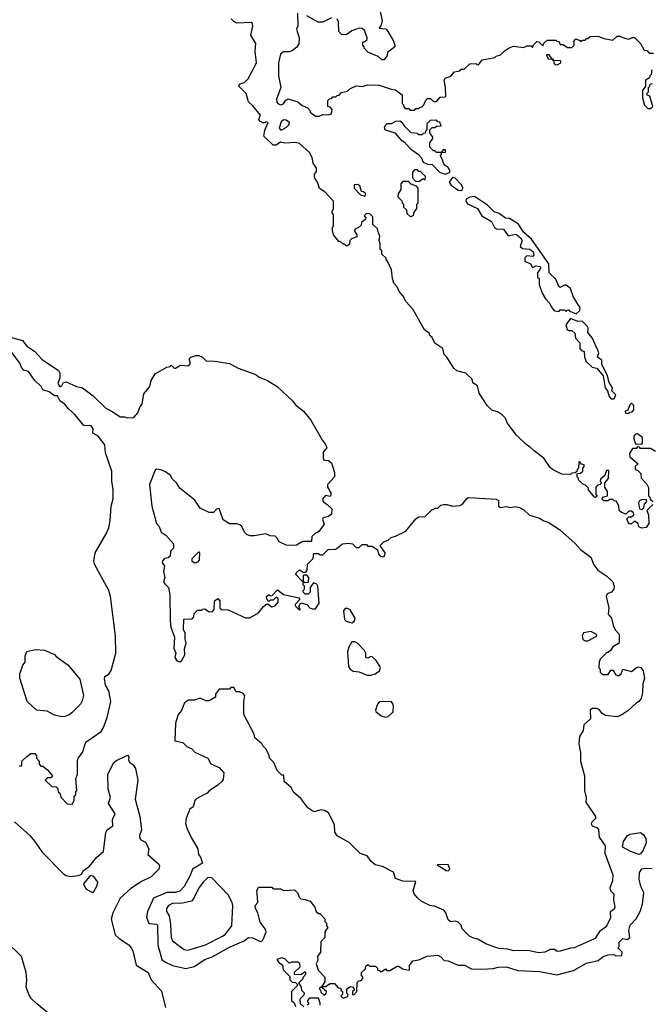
# Model space of a CAD drawing. Extents: x 1861455 to 2058065, y 200073 to 437907.
# Tile 471 of 574: x 1956805 to 1961140, y 371338 to 378090. Entities that reach past the tile are written whole.
import ezdxf

# ---------------------------------------------------------------- set-up
doc = ezdxf.new("R2010")
doc.units = 0

msp = doc.modelspace()

# ---------------------------------------------------------------- linework, layer by layer
at = {"layer": '0CON05XD'}
for points in [[(1959266.2, 378205), (1959293.3, 378085), (1959287, 378053), (1959273, 378033), (1959317, 378027), (1959325, 378020), (1959368.3, 377948.3), (1959380, 377915), (1959380, 377905), (1959330, 377865), (1959327.5, 377845), (1959306.1, 377813.9), (1959290, 377815), (1959265, 377837.5), (1959195, 377867.5), (1959170, 377895), (1959170, 377905), (1959160, 377915), (1959160, 377935), (1959175, 377940), (1959190, 377955), (1959190, 377965), (1959172.5, 378015), (1959155, 378030), (1959135, 378032.5), (1959085, 378012.5), (1959045, 377986.7), (1959015, 377987.5), (1958995, 378010), (1958993.3, 378075), (1958985, 378096.7)], [(1958712.5, 378135), (1958713.3, 378045), (1958706.2, 378025), (1958722.5, 377965), (1958722, 377925), (1958708.3, 377901.7), (1958675, 377876.2), (1958655, 377868.8), (1958615, 377869.2), (1958595.8, 377854.2), (1958582.5, 377795), (1958582.5, 377705), (1958591.7, 377658.3)], [(1959268.3, 376628.3), (1959260, 376655), (1959230, 376685), (1959228.3, 376738.3), (1959208.3, 376758.3), (1959185, 376760), (1959170, 376745), (1959180, 376735), (1959178.3, 376721.7), (1959151.7, 376698.3), (1959148.3, 376681.7), (1959128.3, 376661.7), (1959111.7, 376658.3), (1959100, 376645), (1959120, 376615), (1959118.3, 376601.7), (1959081.7, 376588.3), (1959070, 376575), (1959068.3, 376551.7), (1959055, 376540), (1959045, 376540), (1959035, 376550), (1959025, 376550), (1959005, 376570), (1958995, 376570), (1958960, 376615), (1958952.5, 376645), (1958952.5, 376667.5), (1958960, 376675), (1958960, 376755), (1958950, 376765), (1958950, 376775), (1958960, 376795), (1958960, 376845), (1958899.3, 376909.3), (1958863, 376933), (1958851.7, 376971.7), (1958828.3, 377008.3), (1958828.3, 377031.7), (1958841.7, 377048.3), (1958841.7, 377071.7), (1958820, 377105), (1958812.5, 377145), (1958795, 377180), (1958725, 377240), (1958695, 377247.5), (1958625, 377242.5), (1958595, 377250), (1958565, 377230), (1958545, 377230), (1958481.7, 377291.7), (1958488.3, 377331.7), (1958510, 377385), (1958495, 377390), (1958487.5, 377382.5), (1958475, 377382.5), (1958453.6, 377393.6), (1958447.5, 377405), (1958457.5, 377435), (1958405, 377500), (1958375, 377527.5), (1958358.8, 377585), (1958310, 377635), (1958315, 377647.5), (1958345, 377660), (1958373.3, 377685), (1958430, 377795), (1958422.5, 377875), (1958426.6, 377926.6), (1958392, 377985), (1958406.4, 378046.4), (1958403.6, 378063.6), (1958395, 378070), (1958295, 378066.7), (1958275, 378076.7), (1958257.5, 378095)], [(1958945, 378103.3), (1958886.4, 378073.6), (1958853.6, 378073.6), (1958775, 378117.5)], [(1958591.7, 377658.3), (1958597.5, 377625), (1958568.8, 377545), (1958570, 377525), (1958577.5, 377515), (1958595, 377506.7), (1958615, 377513.3), (1958631.2, 377538.8), (1958645, 377547.5), (1958715, 377527.5), (1958745, 377502.5), (1958780, 377485), (1958800, 377465), (1958800, 377455), (1958835, 377427.5), (1958861.7, 377428.3), (1958885, 377440), (1958925, 377437.5), (1958946.4, 377443.6), (1958950, 377475), (1958935, 377490), (1958920, 377495), (1958920, 377535), (1958931.7, 377548.3), (1958945, 377550), (1958955, 377560), (1958975, 377560), (1958985, 377570), (1958998.3, 377571.7), (1959015, 377590), (1959055, 377600), (1959070, 377615), (1959113.6, 377636.4), (1959155, 377632.5), (1959195, 377642.5), (1959271.7, 377641.7), (1959355, 377613.3), (1959385, 377610), (1959430, 377575), (1959430, 377515), (1959440, 377505), (1959441.7, 377491.7), (1959451.7, 377481.7), (1959475, 377480), (1959485, 377470), (1959515, 377470), (1959525, 377480), (1959545, 377480), (1959551.7, 377488.3), (1959568.3, 377491.7), (1959580, 377505), (1959591.7, 377538.3), (1959605, 377550), (1959625, 377550), (1959645, 377530), (1959665, 377530), (1959691.7, 377558.3), (1959725, 377560), (1959730, 377565), (1959727.5, 377625), (1959717.5, 377675), (1959725, 377690), (1959765, 377702.5), (1959788.3, 377731.7), (1959825, 377740), (1959835, 377750), (1959855, 377750), (1959895, 377787.5), (1959935, 377790), (1959941.7, 377781.7), (1959955, 377780), (1959980, 377815), (1960065, 377830), (1960075, 377840), (1960105, 377850), (1960130, 377875), (1960163.9, 377896.1), (1960195, 377907.5), (1960265, 377900), (1960285, 377910), (1960315, 377910), (1960325, 377900), (1960331.7, 377918.3), (1960355, 377940), (1960368.3, 377938.3), (1960395, 377910), (1960401.7, 377928.3), (1960425, 377950), (1960485, 377950), (1960491.7, 377941.7), (1960508.3, 377938.3), (1960515, 377920), (1960535, 377920), (1960565, 377900), (1960595, 377900), (1960610, 377915), (1960610, 377945), (1960621.7, 377958.3), (1960648.3, 377948.3), (1960655, 377940), (1960665, 377950), (1960685, 377950), (1960695, 377960), (1960705, 377960), (1960720, 377975), (1960775, 377976.7), (1960815, 377960), (1960875, 377950), (1960905, 377977.5), (1960925, 377977.5), (1960955, 377962.5), (1960985, 377957.5), (1961008.3, 377968.3), (1961025, 377967.5), (1961066.4, 377926.4), (1961091.7, 377881.7), (1961108.3, 377878.3), (1961125, 377860), (1961155, 377860)], [(1960495, 377780), (1960520, 377795), (1960518.3, 377808.3), (1960470, 377810), (1960468.3, 377818.3), (1960460, 377820), (1960438.3, 377848.3), (1960421.7, 377848.3), (1960431.7, 377821.7), (1960460, 377820), (1960461.7, 377811.7), (1960470, 377810), (1960471.7, 377791.7), (1960481.7, 377781.7), (1960495, 377780)], [(1961143, 377747), (1961140, 377715), (1961130, 377705), (1961128.3, 377691.7), (1961100, 377675), (1961100, 377635), (1961080, 377605), (1961080, 377555), (1961093, 377503), (1961115, 377480), (1961135, 377480), (1961150, 377495), (1961130, 377565), (1961111.7, 377571.7), (1961110, 377585), (1961120, 377595), (1961120, 377625), (1961130, 377635), (1961131.7, 377648.3), (1961148.3, 377651.7)], [(1958605, 377334.2), (1958637.3, 377352.7), (1958651.7, 377368.3), (1958656.7, 377385), (1958635, 377402), (1958615, 377403.8), (1958600.6, 377389.4), (1958586, 377345), (1958594.3, 377334.3), (1958605, 377334.2)], [(1959725, 377031.2), (1959735, 377033.3), (1959756.4, 377043.6), (1959757, 377057), (1959746.4, 377076.4), (1959717.5, 377095), (1959700, 377145), (1959690, 377155), (1959700, 377165), (1959700, 377180), (1959728.3, 377181.7), (1959728.3, 377198.3), (1959711.7, 377198.3), (1959700, 377180), (1959665, 377180), (1959655, 377190), (1959645, 377190), (1959620, 377215), (1959620, 377245), (1959640, 377275), (1959640, 377285), (1959620, 377315), (1959620, 377335), (1959635, 377350), (1959655, 377350), (1959665, 377360), (1959698.3, 377361.7), (1959688.3, 377388.3), (1959675, 377390), (1959665, 377400), (1959621.7, 377398.3), (1959600, 377375), (1959600, 377335), (1959590, 377325), (1959588.3, 377311.7), (1959575, 377310), (1959565, 377300), (1959545, 377300), (1959535, 377310), (1959493, 377313), (1959450, 377355), (1959433, 377383), (1959413.3, 377393.3), (1959385, 377391.2), (1959355, 377376.7), (1959325, 377376.2), (1959313.3, 377365), (1959306.7, 377345), (1959312.5, 377335), (1959380, 377315), (1959420, 377265), (1959445, 377252.5), (1959487.5, 377205), (1959542.5, 377165), (1959560, 377145), (1959575, 377112.5), (1959605, 377100), (1959635, 377096.7), (1959687.5, 377045), (1959725, 377031.2)], [(1959545, 376980), (1959575, 377000), (1959588.3, 376991.7), (1959590, 377015), (1959555, 377050), (1959545, 377050), (1959535, 377060), (1959515, 377060), (1959500, 377045), (1959500, 377005), (1959521.7, 376981.7), (1959545, 376980)], [(1959495, 376740), (1959510, 376755), (1959510, 376765), (1959530, 376795), (1959530, 376825), (1959540, 376835), (1959540, 376935), (1959528.3, 376948.3), (1959491.7, 376961.7), (1959475, 376980), (1959435, 376980), (1959420, 376965), (1959420, 376925), (1959402.5, 376895), (1959400, 376875), (1959428.3, 376848.3), (1959430, 376835), (1959440, 376825), (1959440, 376805), (1959460, 376785), (1959461.7, 376761.7), (1959481.7, 376741.7), (1959495, 376740)], [(1959835, 376918), (1959845, 376923.8), (1959847.5, 376937.5), (1959838.1, 376958.1), (1959795, 377003.3), (1959775, 377007.5), (1959753.3, 376975), (1959766.7, 376955), (1959815, 376922), (1959835, 376918)], [(1959175, 376880), (1959180, 376895), (1959165, 376910), (1959151.7, 376911.7), (1959140, 376950), (1959125, 376960), (1959101.7, 376958.3), (1959100, 376935), (1959145, 376890), (1959175, 376880)], [(1960625, 376072.5), (1960648.8, 376095), (1960651.2, 376115), (1960606.1, 376186.1), (1960586.1, 376246.1), (1960555, 376270), (1960545, 376270), (1960515, 376252.5), (1960505, 376260), (1960485, 376310), (1960440, 376355), (1960436.7, 376415), (1960316.7, 376585), (1960263.6, 376633.6), (1960228.8, 376688.8), (1960167, 376727), (1960138.3, 376728.3), (1960095, 376760), (1960061.7, 376771.7), (1960015, 376817.5), (1959927.7, 376877.7), (1959895, 376874), (1959870.5, 376859.5), (1959866.7, 376845), (1959878.3, 376828.3), (1959947.5, 376795), (1959977.5, 376745), (1960042.5, 376705), (1960063.3, 376665), (1960077.5, 376655), (1960125, 376652.5), (1960158.3, 376608.3), (1960205, 376620), (1960215, 376617.5), (1960245, 376592.5), (1960253.3, 376575), (1960240, 376535), (1960255, 376520), (1960307, 376517), (1960328.3, 376498.3), (1960333.3, 376475), (1960327.5, 376465), (1960285, 376470), (1960273, 376457), (1960272.5, 376435), (1960310, 376415), (1960325, 376390), (1960348.3, 376401.7), (1960378.3, 376398.3), (1960380, 376385), (1960360, 376355), (1960360, 376325), (1960370, 376315), (1960370, 376275), (1960390, 376215), (1960413.8, 376175), (1960443, 376143), (1960451.7, 376121.7), (1960475, 376092.5), (1960505, 376090), (1960515, 376100), (1960545, 376100), (1960555, 376090), (1960561.7, 376098.3), (1960575, 376100), (1960581.7, 376091.7), (1960625, 376072.5)], [(1961150, 374765), (1961110, 374725), (1961120, 374695), (1961122.5, 374635), (1961105, 374607.5), (1961075, 374602.5), (1961055, 374612.5), (1961050, 374635), (1961025, 374650), (1961005, 374632.5), (1960985, 374632.5), (1960973, 374667), (1960985, 374680), (1961005, 374680), (1961020, 374695), (1961018.3, 374708.3), (1961005, 374720), (1960985, 374720), (1960965, 374700), (1960935, 374710), (1960920, 374725), (1960917, 374757), (1960898.3, 374788.3), (1960885, 374790), (1960875, 374800), (1960855, 374800), (1960845, 374790), (1960815, 374790), (1960800, 374805), (1960811.7, 374818.3), (1960840, 374825), (1960840, 374855), (1960820, 374885), (1960820, 374915), (1960847, 374943), (1960848.3, 374998.3), (1960831.7, 374998.3), (1960820, 374965), (1960791.7, 374938.3), (1960790, 374925), (1960798.3, 374911.7), (1960788.3, 374901.7), (1960771.7, 374898.3), (1960760, 374885), (1960760, 374835), (1960768.3, 374821.7), (1960757.5, 374812.5), (1960750, 374815), (1960710, 374865), (1960708.3, 374878.3), (1960688.3, 374898.3), (1960670, 374905), (1960640, 374935), (1960640, 374945), (1960630, 374955), (1960631.7, 374978.3), (1960655, 374980), (1960670, 374995), (1960670, 375015), (1960680, 375025), (1960678.3, 375038.3), (1960661.7, 375041.7), (1960648.3, 375058.3), (1960641.7, 375058.3), (1960640, 375015), (1960630, 375005), (1960628.3, 374991.7), (1960618.3, 374981.7), (1960595, 374980), (1960585, 374970), (1960525, 374973.3), (1960462.5, 375005), (1960445, 375020), (1960403, 375083), (1960335, 375132.5), (1960309.3, 375159.3), (1960283.6, 375173.6), (1960215, 375240), (1960150, 375325), (1960138.3, 375358.3), (1960118.3, 375378.3), (1960085, 375400), (1960045, 375412.5), (1960012.5, 375445), (1959958.3, 375528.3), (1959948.3, 375578.3), (1959915, 375600), (1959910, 375625), (1959867, 375667), (1959805, 375682.5), (1959785, 375700), (1959737.5, 375775), (1959717.5, 375795), (1959710, 375835), (1959655, 375872.5), (1959635, 375910), (1959620, 375925), (1959618.3, 375938.3), (1959583.6, 375963.6), (1959502.5, 376105), (1959456.7, 376155), (1959437.5, 376195), (1959410, 376225), (1959397, 376257), (1959373, 376283), (1959363.3, 376315), (1959357.5, 376375), (1959330, 376435), (1959320, 376445), (1959320, 376455), (1959291.7, 376481.7), (1959290, 376505), (1959280, 376515), (1959280, 376555), (1959272.5, 376575), (1959277.5, 376605), (1959268.3, 376628.3)], [(1960885, 375490), (1960896.4, 375516.4), (1960870, 375545), (1960872.5, 375565), (1960851.2, 375601.2), (1960838, 375655), (1960800, 375725), (1960801.2, 375755), (1960770, 375775), (1960780, 375805), (1960773.9, 375823.9), (1960735, 375907.5), (1960703.8, 375943.8), (1960706.2, 375975), (1960699.2, 375989.2), (1960665, 376023.3), (1960635, 376020), (1960585, 376040), (1960553, 375997), (1960562.5, 375965), (1960575, 375957.5), (1960595, 375957.5), (1960615, 375940), (1960620, 375905), (1960650, 375875), (1960650, 375835), (1960661.7, 375821.7), (1960680, 375815), (1960682.5, 375775), (1960693.8, 375745), (1960735, 375707.5), (1960765, 375700), (1960808.8, 375648.8), (1960822.5, 375565), (1960840, 375545), (1960850, 375505), (1960865, 375490), (1960885, 375490)], [(1956743, 375913), (1956825, 375890), (1956855, 375850), (1956907.7, 375817.7), (1956960.7, 375760.7), (1957072.5, 375685), (1957080, 375665), (1957080, 375635), (1957067.5, 375595), (1957081.7, 375571.7), (1957095, 375580), (1957107, 375603), (1957125, 375606.7), (1957195, 375574), (1957237.5, 375565), (1957309.5, 375509.5), (1957396.7, 375425), (1957445, 375400), (1957495, 375367.5), (1957525, 375367.5), (1957545, 375360), (1957588.3, 375361.7), (1957617, 375393), (1957633, 375437), (1957647, 375453), (1957657.5, 375525), (1957697.5, 375575), (1957707.5, 375615), (1957735, 375662.5), (1957815, 375707.5), (1957838.3, 375711.7), (1957845, 375720), (1957865, 375700), (1957875, 375700), (1957908.3, 375721.7), (1957965, 375716.7), (1957976.7, 375733.3), (1957967.5, 375765), (1957980, 375775), (1958015, 375786.2), (1958035, 375786.2), (1958060, 375775), (1958085, 375750), (1958145, 375747.5), (1958245, 375732.5), (1958305, 375700), (1958425, 375657.5), (1958449.3, 375639.3), (1958505, 375616.2), (1958572.5, 375575), (1958680, 375475), (1958698.8, 375448.8), (1958753.3, 375405), (1958804, 375344), (1958883.8, 375203.8), (1958905, 375177.5), (1958912.5, 375155), (1958887.5, 375125), (1958888.3, 375078.3), (1958895, 375070), (1958925, 375067.5), (1958945, 375050), (1958966.2, 374985), (1958966.7, 374955), (1958918.3, 374901.7), (1958917.5, 374885), (1958940, 374845), (1958941.7, 374828.3), (1958935, 374820), (1958905, 374827.5), (1958883, 374803), (1958887.5, 374785), (1958916.4, 374766.4), (1958947.5, 374735), (1958945, 374700), (1958925, 374682.5), (1958887.5, 374675), (1958883.9, 374663.9), (1958895, 374630), (1958859.3, 374580.7), (1958830, 374565), (1958810, 374545), (1958808.3, 374511.7), (1958748.3, 374511.7), (1958705, 374487.5), (1958655, 374483.3), (1958635, 374487.5), (1958585, 374510), (1958573.3, 374535), (1958558.3, 374548.3), (1958525, 374550), (1958495, 374563.3), (1958415, 374550), (1958385, 374551.2), (1958365, 374560), (1958347.5, 374575), (1958330, 374615), (1958315.7, 374625.7), (1958295, 374632), (1958245, 374633.3), (1958200.7, 374660.7), (1958175, 374737.5), (1958155, 374732.5), (1958135, 374710), (1958105, 374710), (1958045, 374740), (1958007.5, 374795), (1957905, 374877.5), (1957882.5, 374915), (1957855, 374940), (1957840, 374965), (1957805, 374990), (1957775, 375002.5), (1957745, 375007.5), (1957735, 375000), (1957697, 374903), (1957713, 374753), (1957743.9, 374633.9), (1957762.5, 374615), (1957777.5, 374575), (1957807.5, 374555), (1957860, 374495), (1957860, 374465), (1957840, 374445), (1957838.3, 374411.7), (1957825, 374400), (1957800, 374395), (1957785, 374380), (1957782.5, 374365), (1957800, 374345), (1957792.5, 374305), (1957802.5, 374265), (1957793.3, 374235), (1957800.5, 374220.5), (1957827, 374197), (1957836.7, 374145), (1957837.5, 373965), (1957843.3, 373925), (1957867.5, 373855), (1957863, 373777), (1957877.5, 373745), (1957870, 373715), (1957885, 373692.5), (1957905, 373687.5), (1957916.4, 373693.6), (1957938.8, 373735), (1957936.7, 373775), (1957947.5, 373815), (1957940, 373845), (1957940, 373885), (1957930, 373905), (1957931.7, 373978.3), (1957988.3, 373981.7), (1958000, 373995), (1958001.7, 374018.3), (1958025, 374040), (1958055, 374040), (1958061.7, 374048.3), (1958075, 374050), (1958105, 374030), (1958128.3, 374031.7), (1958140, 374045), (1958142.5, 374105), (1958165, 374120), (1958180, 374105), (1958180, 374055), (1958190, 374045), (1958235, 374042.5), (1958355, 373987.5), (1958385, 373987.5), (1958445, 374023.3), (1958477.5, 374065), (1958498.3, 374081.7), (1958511.7, 374081.7), (1958535, 374063.8), (1958559.3, 374070.7), (1958580, 374095), (1958578.3, 374118.3), (1958565, 374130), (1958545, 374110), (1958525, 374110), (1958515, 374100), (1958503, 374113), (1958500, 374135), (1958515, 374147.5), (1958525, 374140), (1958538.3, 374141.7), (1958575, 374180), (1958615, 374147.5), (1958720, 374125), (1958727, 374113), (1958695, 374080), (1958695, 374070), (1958725, 374040), (1958730, 374045), (1958720, 374065), (1958735, 374090), (1958775, 374080), (1958800, 374055), (1958815, 374050), (1958835, 374050), (1958861.7, 374088.3), (1958852.5, 374205), (1958845, 374220), (1958821.7, 374228.3), (1958800, 374195), (1958800, 374165), (1958785, 374150), (1958765, 374150), (1958750, 374165), (1958750, 374175), (1958760, 374185), (1958760, 374205), (1958750, 374215), (1958750, 374240), (1958765, 374230), (1958788.3, 374231.7), (1958790, 374265), (1958775, 374280), (1958755, 374280), (1958750, 374275), (1958750, 374240), (1958745, 374240), (1958700, 374285), (1958705, 374300), (1958725, 374317.5), (1958755, 374300), (1958768.3, 374301.7), (1958777.5, 374315), (1958780, 374355), (1958820, 374395), (1958825, 374430), (1958855, 374430), (1958865, 374420), (1958885, 374420), (1958923, 374457), (1958975, 374460), (1959020, 374495), (1959065, 374500), (1959090, 374495), (1959115, 374470), (1959135, 374470), (1959155, 374490), (1959185, 374490), (1959195, 374480), (1959225, 374480), (1959260, 374455), (1959268.8, 374425), (1959280.3, 374410.3), (1959304, 374406), (1959312.3, 374417.7), (1959313.8, 374435), (1959280, 374485), (1959305, 374510), (1959335, 374520), (1959355, 374540), (1959385, 374547.5), (1959455, 374582.5), (1959525, 374667.5), (1959545, 374680), (1959587, 374683), (1959635, 374730), (1959645, 374730), (1959655, 374740), (1959675, 374740), (1959695, 374760), (1959713.6, 374766.4), (1959736.1, 374766.1), (1959775, 374753.3), (1959825, 374757.5), (1959845, 374767.5), (1959873.6, 374806.4), (1959885, 374812.5), (1960075, 374802), (1960092, 374792), (1960091.2, 374755), (1960105, 374745.8), (1960145, 374752), (1960175, 374743.8), (1960205, 374752), (1960235, 374743.8), (1960265, 374728.8), (1960303.2, 374693.2), (1960372.3, 374672.3), (1960402.3, 374652.3), (1960432.5, 374645), (1960510, 374595), (1960618.3, 374498.3), (1960655, 374456.7), (1960725, 374403.3), (1960745, 374352.5), (1960773.3, 374315), (1960835, 374273.8), (1960876.7, 374235), (1960886.1, 374206.1), (1960883.3, 374185), (1960867.5, 374165), (1960836.7, 374153.3), (1960831.2, 374135), (1960847.7, 374057.7), (1960844.2, 374014.2), (1960866.7, 373985), (1960877.5, 373935), (1960892.5, 373905), (1960920, 373875), (1960920, 373815), (1960875, 373790), (1960860, 373765), (1960845, 373750), (1960835, 373750), (1960790, 373705), (1960782.5, 373685), (1960780, 373645), (1960790, 373635), (1960790, 373615), (1960805, 373600), (1960845, 373600), (1960861.7, 373628.3), (1960875, 373630), (1960896.1, 373596.1), (1960915, 373590), (1960934, 373605), (1960945, 373636.7), (1961005, 373620), (1961045, 373651.2), (1961067.7, 373647.7), (1961083.9, 373623.9), (1961093.3, 373575), (1961081.2, 373535), (1961078.8, 373475), (1961070, 373435), (1961055, 373413.3), (1961036, 373404)], [(1956802.5, 372975), (1956815, 372970), (1956820, 372975), (1956820, 373005), (1956853.6, 373036.4), (1956883, 373057), (1956908.3, 373058.3), (1956920, 373045), (1956920, 373025), (1956940, 373005), (1956940, 372985), (1956951.7, 372971.7), (1956965, 372970), (1956996.4, 372946.4), (1957030, 372905), (1957018.3, 372891.7), (1956995, 372890), (1956980, 372875), (1957025, 372832.5), (1957055, 372830), (1957068.3, 372818.3), (1957070, 372795), (1957080, 372785), (1957090, 372755), (1957131.7, 372711.7), (1957165, 372710), (1957180, 372735), (1957180, 372765), (1957190, 372775), (1957190, 372795), (1957197.5, 372805), (1957190, 372885), (1957203, 372917), (1957202.5, 373005), (1957207.5, 373025), (1957236.2, 373065), (1957260, 373135), (1957365, 373207.5), (1957381.2, 373235), (1957406, 373305), (1957431.4, 373415), (1957416.4, 373486.4), (1957393.6, 373526.4), (1957387, 373573), (1957390, 373585), (1957417.7, 373602.3), (1957433.9, 373626.1), (1957466, 373745), (1957463.8, 373865), (1957428.8, 374135), (1957416.2, 374175), (1957318, 374355), (1957314, 374375), (1957323.8, 374435), (1957400, 374565), (1957416.7, 374605), (1957427.5, 374655), (1957434, 374755), (1957446.2, 374805), (1957446.2, 374865), (1957436.7, 374925), (1957437.5, 374995), (1957395, 375120), (1957390, 375175), (1957343, 375233), (1957307.5, 375255), (1957310, 375285), (1957295, 375303.8), (1957245, 375307.5), (1957183, 375383), (1957140.5, 375420.5), (1957115, 375452.5), (1957083.6, 375473.6), (1957065, 375510), (1957045, 375510), (1957008.3, 375538.3), (1956965, 375552.5), (1956952.5, 375575), (1956907.7, 375617.7), (1956865, 375676.7), (1956835, 375687.5), (1956817.5, 375705), (1956807.5, 375735), (1956746.2, 375815)], [(1960985, 375390), (1960991.7, 375398.3), (1961008.3, 375401.7), (1961020, 375415), (1961020, 375445), (1961005, 375460), (1960991.7, 375448.3), (1960978.3, 375411.7), (1960960, 375405), (1960961.7, 375391.7), (1960985, 375390)], [(1961075, 375180), (1961080, 375185), (1961080, 375225), (1961045, 375250), (1961031.7, 375248.3), (1961020, 375235), (1961020, 375215), (1961031.7, 375181.7), (1961075, 375180)], [(1961168.3, 375128.3), (1961135, 375150), (1961065, 375150), (1961058.3, 375158.3), (1961045, 375160), (1961035, 375150), (1961011.7, 375148.3), (1960990, 375115), (1960991.7, 375091.7), (1961050, 375045), (1961030, 375025), (1961030, 375005), (1961048.3, 374998.3), (1961068.3, 374978.3), (1961070, 374945), (1961110, 374905), (1961121.7, 374881.7), (1961120, 374825), (1961130, 374815), (1961131.7, 374801.7), (1961150, 374785)], [(1961075, 374730), (1961088.3, 374741.7), (1961093, 374767), (1961110, 374785), (1961105, 374800), (1961073, 374797), (1961060, 374790), (1961053, 374777), (1961060, 374735), (1961075, 374730)], [(1958005, 374362.5), (1957990, 374375), (1957990, 374395), (1958035, 374440), (1958040, 374435), (1958037, 374383), (1958025, 374370), (1958005, 374362.5)], [(1959085, 373953.3), (1959102.5, 373965), (1959107.5, 373985), (1959073, 374043), (1959055, 374052.5), (1959038.3, 374051.7), (1959026.7, 374035), (1959035, 373977.5), (1959046.1, 373966.1), (1959085, 373953.3)], [(1960685, 373829.4), (1960705, 373830), (1960760.3, 373859.7), (1960766, 373865), (1960762, 373875), (1960725, 373893.8), (1960673.8, 373886.2), (1960666.2, 373865), (1960670.2, 373840.2), (1960685, 373829.4)], [(1959215, 373594), (1959245.5, 373604.5), (1959275.4, 373624.6), (1959280.5, 373645), (1959276.3, 373656.3), (1959252, 373695), (1959225, 373720), (1959215, 373722.5), (1959195, 373712.5), (1959180, 373715), (1959180, 373745), (1959172.5, 373765), (1959125, 373812.5), (1959105, 373822.5), (1959085, 373822.5), (1959064.2, 373785.8), (1959056.1, 373753.9), (1959062.5, 373655), (1959072.5, 373635), (1959095, 373622.5), (1959135, 373617.5), (1959190, 373595), (1959215, 373594)], [(1957095, 373310), (1957045, 373320), (1956995, 373347.5), (1956920, 373355), (1956857.5, 373415), (1956807.5, 373575), (1956807.5, 373605), (1956826.4, 373663.6), (1956842.5, 373685), (1956842.3, 373727.7), (1956855, 373756.7), (1956915, 373770), (1956975, 373766.7), (1957045, 373737.5), (1957055, 373722.5), (1957136.4, 373666.4), (1957218.3, 373568.3), (1957242.5, 373455), (1957235, 373420), (1957223, 373397), (1957163, 373337), (1957145, 373322.5), (1957115, 373312.5), (1957095, 373310)], [(1961036, 373404), (1960978.8, 373351.2), (1960937, 373323), (1960905, 373310), (1960825, 373318.8), (1960802.3, 373332.3), (1960785, 373357.5), (1960767, 373367), (1960733, 373367), (1960720, 373355), (1960722.5, 373295), (1960677.5, 373255), (1960672.5, 373215), (1960647.5, 373175), (1960642.5, 373125), (1960653.3, 373065), (1960653.8, 373005), (1960682.5, 372905), (1960682.5, 372805), (1960692.5, 372755), (1960690, 372725), (1960756.7, 372625), (1960757, 372613), (1960730, 372585), (1960727.5, 372575), (1960735, 372562.5), (1960765, 372550), (1960777, 372537), (1960782.5, 372485), (1960822.5, 372425), (1960820, 372375), (1960876.7, 372225), (1960872.5, 372185), (1960854.2, 372135.8), (1960860, 372115), (1960883.3, 372095), (1960880, 372055), (1960890, 372005), (1960883, 371987), (1960858.3, 371971.7), (1960859.3, 371930.7), (1960836.1, 371883.9), (1960822.5, 371865), (1960783.6, 371836.4), (1960755, 371790), (1960610, 371725), (1960585, 371723.8), (1960515, 371703.3), (1960495, 371700), (1960475, 371712.5), (1960445, 371713.3), (1960410, 371695), (1960365, 371691.2), (1960295, 371706.2), (1960195, 371703.8), (1960155, 371716.7), (1960095, 371721.2), (1960065, 371730), (1960005, 371753.3), (1959950, 371785), (1959915, 371792.5), (1959892.5, 371805), (1959842.5, 371855), (1959835, 371880), (1959815, 371900), (1959795, 371907.5), (1959765, 371902.5), (1959747, 371917), (1959730, 371965), (1959715, 371983.3), (1959651.7, 372011.7), (1959620, 372015), (1959560, 372045), (1959535, 372067.5), (1959513.3, 372095), (1959506.7, 372115), (1959525, 372180), (1959435, 372182.5), (1959385, 372200), (1959370, 372245), (1959295, 372282.5), (1959243.9, 372293.9), (1959215, 372320), (1959190, 372355), (1959141.7, 372371.7), (1959067.3, 372447.3), (1958985, 372492.5), (1958968.3, 372518.3), (1958965, 372570), (1958925, 372650), (1958897, 372667), (1958875, 372672.5), (1958825, 372657.5), (1958782.5, 372685), (1958735, 372750), (1958683.6, 372793.6), (1958667.5, 372825), (1958620, 372865), (1958618.3, 372908.3), (1958605, 372910), (1958571.7, 372941.7), (1958550, 372995), (1958520, 373025), (1958517, 373047), (1958495, 373090), (1958475, 373110), (1958467.5, 373125), (1958420, 373165), (1958415, 373190), (1958343.3, 373325), (1958343.3, 373415), (1958350, 373455), (1958338.3, 373468.3), (1958315, 373480), (1958291.7, 373481.7), (1958275, 373510), (1958255, 373510), (1958245, 373500), (1958175, 373500), (1958150, 373465), (1958150, 373445), (1958105, 373420), (1958085, 373420), (1958045, 373437.5), (1958005, 373422.5), (1957965, 373422.5), (1957937.5, 373405), (1957917, 373353), (1957892.5, 373325), (1957873.9, 373266.1), (1957870, 373145), (1957925, 373132.5), (1957955, 373102.5), (1957985, 373092.5), (1958006.4, 373066.4), (1958096.1, 373026.1), (1958117, 372987), (1958175, 372962.5), (1958207.5, 372925), (1958201.7, 372878.3), (1958192.5, 372865), (1958165, 372840), (1958105, 372802.5), (1958092.5, 372785), (1958021.7, 372748.3), (1958007.5, 372735), (1957997, 372693), (1957973, 372677), (1957947.5, 372615), (1957943, 372577), (1957955, 372540), (1957981.7, 372481.7), (1958027.5, 372405), (1958032.5, 372365), (1958047, 372347), (1958060, 372305), (1957992, 372265), (1957975, 372220), (1957933.6, 372146.4), (1957905, 372113.3), (1957875, 372105.5), (1957815, 372103.6), (1957724.6, 372065.4), (1957682.5, 371975), (1957675.7, 371935), (1957691.8, 371891.8), (1957745, 371887.5), (1957750.8, 371880.8), (1957754.4, 371745), (1957780, 371645), (1957805, 371626), (1957855, 371604), (1957945, 371583.3), (1958003.4, 371596.6), (1958076, 371645), (1958127.4, 371662.6), (1958245, 371730.5), (1958346.4, 371773.6), (1958375, 371795.8), (1958405, 371793.3), (1958455, 371767.5), (1958465, 371770), (1958477, 371783), (1958497.5, 371835), (1958490, 371855), (1958455, 371900), (1958438.8, 371965), (1958423.3, 371995), (1958422.5, 372015), (1958440, 372035), (1958437, 372073), (1958433.3, 372115), (1958445, 372140), (1958535, 372140), (1958545, 372130), (1958595, 372130), (1958615, 372117.5), (1958691.7, 372121.7), (1958715, 372100), (1958723, 372073), (1958735, 372060), (1958765, 372057.5), (1958800, 372045), (1958830, 372005), (1958840, 371975), (1958855, 371960), (1958865, 371960), (1958900, 371925), (1958900, 371905), (1958910, 371895), (1958910, 371875), (1958920, 371865), (1958900, 371835), (1958900, 371795), (1958873, 371767), (1958870, 371695), (1958850, 371665), (1958851.7, 371638.3), (1958840, 371615), (1958853, 371573), (1958900, 371525), (1958900, 371495), (1958880, 371460), (1958860, 371445), (1958870, 371435), (1958871.7, 371421.7), (1958895, 371400), (1958908.3, 371411.7), (1958910, 371425), (1958881.7, 371451.7), (1958880, 371460), (1958905, 371460), (1958935, 371480), (1958965, 371480), (1958991.7, 371451.7), (1959008.3, 371448.3), (1959010, 371435), (1959020, 371425), (1959020, 371405), (1959010, 371395), (1959025, 371380), (1959058.3, 371391.7), (1959060, 371405), (1959050, 371415), (1959050, 371445), (1959075, 371460), (1959088.3, 371458.3), (1959100, 371445), (1959100, 371435), (1959090, 371425), (1959090, 371405), (1959098.3, 371401.7), (1959120, 371425), (1959121.7, 371488.3), (1959131.7, 371498.3), (1959148.3, 371501.7), (1959160, 371515), (1959160, 371525), (1959150, 371535), (1959150, 371555), (1959178.3, 371581.7), (1959181.7, 371598.3), (1959195, 371610), (1959205, 371600), (1959248.3, 371598.3), (1959260, 371585), (1959261.7, 371571.7), (1959275, 371570), (1959285, 371560), (1959315, 371580), (1959325, 371570), (1959345, 371570), (1959395, 371600), (1959405, 371600), (1959435, 371580), (1959475, 371572.5), (1959480, 371575), (1959480, 371605), (1959503, 371637), (1959545, 371642.5), (1959601.7, 371668.3), (1959675, 371673.8), (1959695, 371663.3), (1959718.3, 371638.3), (1959745, 371636.7), (1959815, 371606.7), (1959857, 371607), (1959905, 371581.2), (1959975, 371578.8), (1960055, 371583.8), (1960088.3, 371591.7), (1960145, 371593.8), (1960225, 371568.8), (1960375, 371563.8), (1960490.7, 371539.3), (1960605, 371568.8), (1960695, 371620), (1960775, 371637.5), (1960810, 371665), (1960845, 371676.7), (1960885, 371680), (1960895, 371670), (1960938.3, 371671.7), (1960940, 371695), (1960910, 371725), (1960920, 371735), (1960920, 371765), (1960945, 371790), (1960975, 371782.5), (1960992.5, 371795), (1960986.7, 371845), (1960995, 371880), (1961036.1, 371923.9), (1961063.3, 371975), (1961080, 372025), (1961087.5, 372105), (1961067.5, 372145), (1961056.7, 372195), (1961058.3, 372241.7), (1961075, 372267.5), (1961095, 372272.5), (1961145, 372270)], [(1959315, 373306.2), (1959335, 373311.2), (1959367.3, 373342.7), (1959370, 373385), (1959365, 373402.5), (1959353.6, 373413.6), (1959275, 373412.5), (1959260, 373395), (1959247.5, 373355), (1959250, 373345), (1959286.1, 373316.1), (1959315, 373306.2)], [(1957228.7, 372231.3), (1957244.3, 372255), (1957284.2, 372285), (1957335, 372345.8), (1957380.4, 372385), (1957395.6, 372515), (1957405.8, 372535), (1957445, 372561.2), (1957441.6, 372605), (1957461.1, 372645), (1957416, 372715), (1957427.6, 372755), (1957412.3, 372815), (1957411.1, 372915), (1957450.8, 372995), (1957465, 373007.5), (1957545, 373045.6), (1957553.8, 373035), (1957551.4, 373015), (1957558.2, 372998.2), (1957585, 372980), (1957600, 372955), (1957615.8, 372875.8), (1957596.9, 372745), (1957628.9, 372625), (1957640, 372555), (1957641.4, 372535), (1957628.8, 372495), (1957629.2, 372475), (1957636.9, 372465), (1957669.1, 372449.1), (1957691.2, 372401.2), (1957684.3, 372364.3), (1957759.8, 372299.8), (1957765.6, 372285), (1957759.4, 372265), (1957708.3, 372211.7), (1957640.7, 372179.3), (1957568.3, 372131.7), (1957496, 372065), (1957444, 371965), (1957432.3, 371922.3), (1957460, 371815), (1957488.3, 371788.3), (1957553.8, 371745), (1957571.2, 371725), (1957582.5, 371705), (1957605.9, 371605.9), (1957688, 371555), (1957708, 371505), (1957777.9, 371427.9), (1957806, 371315)], [(1956769.1, 372589.1), (1956874.7, 372494.7), (1956910, 372455), (1956960.5, 372380.5), (1957105, 372231.4), (1957125, 372220), (1957155, 372214.3), (1957208.7, 372221.3), (1957228.7, 372231.3)], [(1961055, 372364.4), (1960998.8, 372385), (1960943.1, 372415), (1960948.6, 372455), (1960977.5, 372495), (1960993.8, 372505), (1961065.7, 372515.7), (1961085, 372503.3), (1961102, 372475), (1961105.7, 372445), (1961084.3, 372395), (1961065, 372368.6), (1961055, 372364.4)], [(1959745, 372253.3), (1959756.2, 372265), (1959745, 372296.7), (1959670, 372295), (1959732.5, 372255), (1959745, 372253.3)], [(1957305, 372103.8), (1957315, 372111.2), (1957337.3, 372152.7), (1957342.5, 372175), (1957315, 372214.4), (1957295, 372220.5), (1957284.4, 372215), (1957244.5, 372165), (1957259.5, 372129.5), (1957305, 372103.8)], [(1957955, 371709.4), (1957975, 371713.1), (1958081.2, 371745), (1958198, 371805), (1958215, 371816), (1958262, 371875), (1958267.8, 372015), (1958263.3, 372035), (1958235, 372089.2), (1958125, 372204.2), (1958115, 372208.1), (1958094, 372205), (1958064.7, 372175.3), (1958035, 372135.8), (1957999.1, 372060.9), (1957984.6, 372045.4), (1957925, 372030.9), (1957855, 372029.6), (1957825.8, 372015), (1957811.9, 371995), (1957812.5, 371975), (1957830.4, 371945), (1957840.4, 371885), (1957844.5, 371795), (1957853, 371773), (1957935, 371714.3), (1957955, 371709.4)], [(1957035, 371250), (1956922.1, 371342.1), (1956885.8, 371375.8), (1956871, 371401), (1956849.4, 371455), (1956855.4, 371505), (1956848.9, 371555), (1956818.2, 371665), (1956709.8, 371769.8)], [(1958755, 371320), (1958731.7, 371341.7), (1958730, 371375), (1958758.3, 371401.7), (1958760, 371415), (1958741.7, 371431.7), (1958740, 371455), (1958720, 371485), (1958750, 371515), (1958750, 371525), (1958770, 371545), (1958770, 371555), (1958765, 371560), (1958735, 371540), (1958691.7, 371541.7), (1958691.7, 371558.3), (1958730, 371595), (1958728.3, 371618.3), (1958715, 371627.5), (1958672.5, 371627.5), (1958655, 371620), (1958625, 371650), (1958605, 371657.5), (1958570, 371645), (1958583.6, 371623.6), (1958608.3, 371608.3), (1958613.3, 371573.3), (1958658.3, 371528.3), (1958660, 371505), (1958675, 371490), (1958698.3, 371488.3), (1958710, 371475), (1958710, 371465), (1958670, 371425), (1958670, 371365), (1958688.3, 371348.3), (1958698.3, 371321.7)], [(1958867.5, 371332.5), (1958867.5, 371345), (1958855, 371380), (1958795, 371380), (1958780, 371365), (1958780, 371355), (1958790, 371345), (1958778.3, 371331.7)]]:
    msp.add_lwpolyline(points, dxfattribs=at)

doc.saveas('drawing.dxf')
